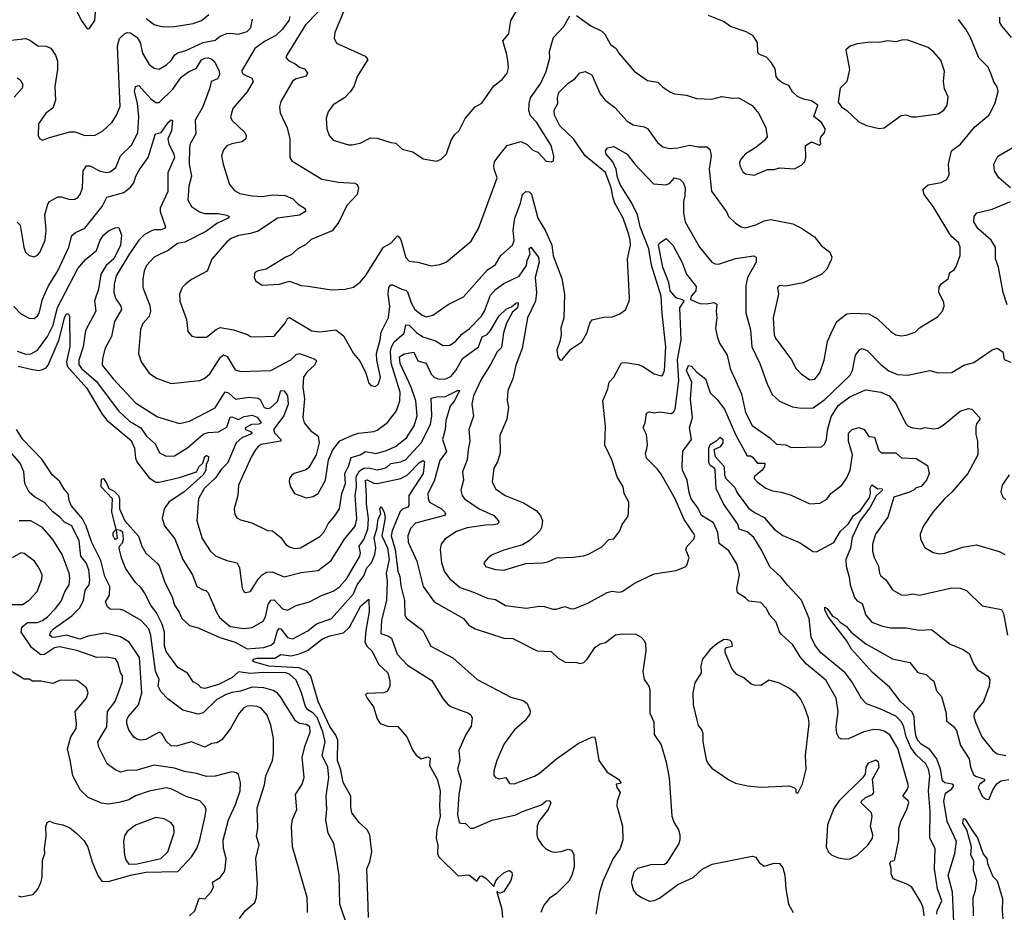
# Model space of a CAD drawing. Extents: x 1246230 to 1426786, y 660032 to 763141.
# Tile 492 of 566: x 1332519 to 1338346, y 730677 to 735961. Entities that reach past the tile are written whole.
import ezdxf

# ---------------------------------------------------------------- set-up
doc = ezdxf.new("R2010")
doc.units = 0

msp = doc.modelspace()

# ---------------------------------------------------------------- linework, layer by layer
at = {"layer": '0CON10XD'}
for points in [[(1334351, 736075), (1334209.6, 735930.4), (1334096, 735745), (1334096.2, 735735), (1334109.7, 735719.7), (1334150.2, 735700.2), (1334175, 735680), (1334205, 735670), (1334223.3, 735645), (1334213.6, 735626.4), (1334155, 735611.4), (1334135, 735598.6), (1334064.5, 735475.5), (1334057.1, 735445), (1334059.7, 735409.7), (1334101.5, 735321.5), (1334118.5, 735255), (1334118, 735145), (1334130, 735125), (1334307.3, 735017.3), (1334405, 734998), (1334502.6, 734992.6), (1334516.2, 734985), (1334524.3, 734965), (1334515.7, 734925), (1334455, 734860), (1334408.3, 734761.7), (1334368.6, 734711.4), (1334245, 734660), (1334211.3, 734628.7), (1334165.7, 734604.3), (1334125, 734568), (1334094.3, 734555.7), (1333977, 734483), (1333930, 734475), (1333910, 734465), (1333907, 734437), (1333913.9, 734413.9), (1333955, 734388.8), (1334055.9, 734394.1), (1334115, 734412), (1334185, 734388), (1334226.1, 734383.9), (1334365, 734362), (1334446.1, 734366.1), (1334495, 734378), (1334535, 734406), (1334565, 734443.8), (1334671.5, 734615), (1334715, 734638.6), (1334755, 734682), (1334765, 734676.2), (1334775, 734656.7), (1334805, 734553.3), (1334825, 734530.8), (1334875, 734525.6), (1334955, 734502.9), (1335005, 734510.6), (1335044, 734525), (1335190.7, 734649.3), (1335234.5, 734725), (1335345.8, 735025), (1335326.7, 735075), (1335325.5, 735095), (1335329.8, 735120.2), (1335346.5, 735145), (1335405, 735215.5), (1335485, 735239.1), (1335522.7, 735222.7), (1335555, 735188.1), (1335585, 735176.2), (1335635, 735124), (1335665, 735120), (1335677.5, 735125), (1335680, 735155), (1335664.2, 735215), (1335576.7, 735355), (1335541.9, 735391.9), (1335533.1, 735423.1), (1335533.7, 735465), (1335542.4, 735497.6), (1335602.7, 735585), (1335634.3, 735654.3), (1335656.2, 735735), (1335654.6, 735775), (1335678.6, 735855), (1335740.3, 735919.7), (1335775, 735984)], [(1332854.5, 736014.5), (1332883, 735957), (1332915, 735912.5), (1332925, 735907.5), (1332935, 735912.5), (1332964.3, 735955), (1332967.7, 736005)], [(1333267.9, 735967.9), (1333315, 735933.1), (1333335, 735925.6), (1333375, 735918.9), (1333435, 735920.5), (1333545, 735938.8), (1333595, 735955.5), (1333639.3, 735990.7)], [(1334445, 736030.8), (1334384.2, 735884.2), (1334380.7, 735850.7), (1334395, 735820.8), (1334563.3, 735745), (1334580, 735725), (1334515.5, 735624.5), (1334496.7, 735565), (1334477.5, 735535), (1334441.3, 735498.7), (1334375, 735455.8), (1334344.4, 735415), (1334333.1, 735375), (1334337.5, 735315), (1334350, 735275), (1334375, 735246.7), (1334465, 735220), (1334485, 735219.2), (1334535, 735230), (1334595, 735260.6), (1334635, 735260), (1334715, 735233.1), (1334745, 735229.2), (1334783.3, 735195), (1334845, 735178), (1334906.1, 735136.1), (1334985, 735123.3), (1335012.5, 735135), (1335045, 735167.5), (1335073.2, 735246.8), (1335095, 735281.2), (1335120, 735305), (1335155, 735376.2), (1335214.5, 735445.5), (1335255, 735466.2), (1335325, 735570), (1335375, 735607.5), (1335404.3, 735645), (1335412.2, 735675), (1335410.7, 735700.7), (1335402.2, 735755), (1335377.5, 735835), (1335413.9, 735876.1), (1335426, 735955), (1335472.5, 736035)], [(1335815, 735985.7), (1335900, 735925), (1335963.6, 735893.6), (1335982, 735875), (1336015, 735814.2), (1336049.5, 735789.5), (1336065, 735762), (1336156, 735655), (1336235, 735601.4), (1336295, 735590), (1336322.6, 735562.6), (1336370.9, 735530.9), (1336395, 735522.5), (1336465, 735514.2), (1336525, 735494), (1336615, 735491.1), (1336675, 735505.7), (1336735, 735495.8), (1336775, 735498.8), (1336855, 735453.3), (1336893.3, 735405), (1336935, 735320), (1336943, 735267), (1336927.5, 735245), (1336876.1, 735203.9), (1336814.2, 735165.8), (1336786.2, 735135), (1336778.8, 735115), (1336781.2, 735095), (1336799.7, 735059.7), (1336815, 735048), (1336865, 735040), (1336945, 735073.3), (1336985, 735073.3), (1337015, 735083.3), (1337105, 735077.5), (1337148.3, 735101.7), (1337165, 735120), (1337172.5, 735145), (1337170, 735215), (1337205, 735237.5), (1337251.7, 735218.3), (1337260, 735225), (1337256.7, 735245), (1337260, 735265), (1337283.8, 735295), (1337286.1, 735313.9), (1337265, 735352.5), (1337218.3, 735388.3), (1337242.5, 735455), (1337205, 735481.2), (1337165, 735487.5), (1337124.3, 735504.3), (1337092.7, 735532.7), (1337070.6, 735570.6), (1337035, 735585.6), (1337010.6, 735605), (1336996.9, 735625), (1336989.7, 735669.7), (1336969.2, 735705), (1336938, 735738), (1336897.5, 735755), (1336887.8, 735765), (1336885.7, 735825.7), (1336860, 735865), (1336818.7, 735888.7), (1336725, 735919.5), (1336685, 735950.5), (1336595.8, 735985.8)], [(1332435, 735835.5), (1332555, 735848.5), (1332578.9, 735838.9), (1332625.7, 735805.7), (1332675, 735804.4), (1332702.4, 735792.4), (1332731.4, 735751.4), (1332742.7, 735715), (1332742.2, 735665), (1332726.7, 735565), (1332731.9, 735485), (1332715, 735436.2), (1332673, 735407), (1332630.8, 735345), (1332627.5, 735275), (1332637, 735257), (1332655, 735246.7), (1332695.9, 735264.1), (1332815, 735296.9), (1332847.6, 735297.6), (1332905, 735275.6), (1332965, 735278.1), (1333009.8, 735300.2), (1333066, 735354), (1333092.2, 735395), (1333113.6, 735446.4), (1333098.4, 735805), (1333110.2, 735849.8), (1333140.8, 735879.2), (1333155, 735885.4), (1333175, 735882), (1333214.5, 735854.5), (1333231.3, 735825), (1333245, 735762.9), (1333285, 735695.7), (1333315, 735672.9), (1333345, 735668.6), (1333387.4, 735692.6), (1333415, 735718.6), (1333438.2, 735751.8), (1333455.9, 735764.1), (1333501.9, 735778.1), (1333605, 735826.5), (1333675, 735838.9), (1333706.2, 735863.8), (1333745, 735878), (1333765, 735881), (1333815, 735874.4), (1333865, 735890.8), (1333886.4, 735915), (1333897.1, 735962.9)], [(1334118.8, 735978.8), (1334112.1, 735955), (1334074.2, 735905), (1334035, 735866.9), (1333967.6, 735832.4), (1333910.8, 735789.2), (1333832.5, 735655), (1333840, 735640), (1333892, 735615), (1333900.6, 735595), (1333865.7, 735534.3), (1333780, 735435), (1333766, 735385), (1333773.8, 735365), (1333852.2, 735292.2), (1333860, 735275), (1333857.1, 735255), (1333835, 735236.7), (1333774.6, 735225.4), (1333745, 735213.1), (1333725, 735191.2), (1333714.4, 735155), (1333723.1, 735105), (1333760.6, 734985), (1333789.5, 734949.5), (1333822.5, 734932.5), (1333895, 734917.3), (1333955, 734914.6), (1334014.7, 734924.7), (1334089.5, 734919.5), (1334135, 734900), (1334168.1, 734868.1), (1334203.8, 734845), (1334211.2, 734835), (1334210, 734825), (1334175, 734803.1), (1334045, 734785.9), (1333930.4, 734709.6), (1333885, 734694.7), (1333815, 734683.2), (1333770, 734665), (1333745.3, 734644.7), (1333656.2, 734543.8), (1333628.7, 734471.3), (1333535, 734421.9), (1333502.1, 734397.9), (1333481.4, 734375), (1333465.7, 734335), (1333467.5, 734295), (1333505.6, 734185.6), (1333513.8, 734115), (1333538, 734088), (1333565, 734080.8), (1333625, 734081.4), (1333682.4, 734127.6), (1333705, 734137.8), (1333785, 734125.6), (1333866.7, 734096.7), (1333885, 734086), (1333912.4, 734082.4), (1334025, 734086.7), (1334089.5, 734165), (1334105, 734192.5), (1334115, 734197.5), (1334248, 734118), (1334295, 734113.1), (1334390, 734125), (1334435, 734088.8), (1334494.2, 733984.2), (1334535, 733937.5), (1334567.3, 733867.3), (1334585, 733810), (1334597.5, 733795), (1334625, 733790), (1334643.3, 733805), (1334654.3, 733845), (1334633.3, 733945), (1334631.5, 733985), (1334653.1, 734065), (1334658.6, 734111.4), (1334701.6, 734198.4), (1334708.8, 734265), (1334699.2, 734335), (1334704.7, 734375.3), (1334715, 734391.1), (1334725, 734390.9), (1334785, 734364.3), (1334805, 734359.7), (1334815, 734350.6), (1334835, 734284.3), (1334857.3, 734245), (1334901.3, 734211.3), (1334925, 734201.8), (1334965, 734211.1), (1335055, 734274.3), (1335145, 734320.5), (1335285, 734477.5), (1335335, 734511.1), (1335366.5, 734565), (1335435.7, 734625), (1335445.5, 734654.5), (1335440, 734715), (1335450.3, 734785), (1335482.5, 734875), (1335493.9, 734926.1), (1335515, 734944), (1335535, 734940.8), (1335547.5, 734927.5), (1335584.8, 734784.8), (1335630.6, 734710.6), (1335668.7, 734625), (1335676.8, 734563.2), (1335727.8, 734427.8), (1335743.8, 734335), (1335738.9, 734195), (1335722.5, 734135), (1335724, 734095), (1335716.1, 734056.1), (1335698, 734005), (1335703.3, 733965), (1335715, 733947.5), (1335727.5, 733945), (1335780.5, 734009.5), (1335845, 734053.8), (1335875.8, 734105), (1335894.3, 734165), (1335906.6, 734183.4), (1335975, 734199.4), (1336028, 734202), (1336071.3, 734218.7), (1336105, 734242.5), (1336125.8, 734295), (1336127.1, 734312.9), (1336115.4, 734544.6), (1336133.2, 734625), (1336131.8, 734655), (1336125, 734689.2), (1336089.7, 734785), (1336040.8, 734875), (1336030.8, 734905), (1336019.7, 734965), (1335986.3, 735056.3), (1335865, 735153.9), (1335795.8, 735255.8), (1335715, 735332.9), (1335684.3, 735395.7), (1335682.5, 735425), (1335704.6, 735465), (1335701, 735499), (1335710.3, 735529.8), (1335765, 735584.3), (1335805, 735610), (1335835, 735646.2), (1335865, 735654), (1335905, 735634), (1335955, 735522.5), (1335985, 735483.6), (1336041.1, 735441.1), (1336115, 735360), (1336149.1, 735339.1), (1336215, 735326.5), (1336235, 735315.6), (1336293.7, 735233.7), (1336325, 735208.1), (1336365, 735198.5), (1336415, 735202.1), (1336485, 735217.1), (1336535, 735207.5), (1336585, 735207.1), (1336604.5, 735194.5), (1336611.3, 735155), (1336600.5, 735075), (1336613.3, 734945), (1336702.3, 734822.3), (1336714, 734795), (1336755, 734755.7), (1336788.8, 734735), (1336815, 734728.9), (1336875, 734745.6), (1336925, 734769.4), (1336965, 734777.8), (1337095, 734752.9), (1337147, 734727), (1337223.8, 734675), (1337263, 734623), (1337314.1, 734584.1), (1337325.9, 734555.9), (1337321.7, 734538.3), (1337295.7, 734484.3), (1337266.4, 734453.6), (1337155, 734402), (1337054.2, 734384.2), (1337015, 734388), (1337004.2, 734375), (1337009.2, 734335), (1336978.1, 734195), (1336983.5, 734095), (1336992.2, 734075), (1337086.2, 733946.2), (1337114, 733894), (1337143.8, 733863.8), (1337195, 733828.5), (1337225, 733833.6), (1337255, 733870.8), (1337280.8, 733945), (1337300.6, 734055), (1337321.9, 734105), (1337355.8, 734175), (1337415, 734218.8), (1337445, 734224.2), (1337545, 734220), (1337595, 734189.2), (1337675, 734114), (1337705, 734096), (1337735, 734089.2), (1337765, 734092.5), (1337818.5, 734111.5), (1337845, 734137.5), (1337951.7, 734201.7), (1337980, 734235), (1337990.8, 734265), (1337988.8, 734288.8), (1337958, 734345), (1337961.7, 734378.3), (1337973, 734397), (1338014.1, 734425.9), (1338023.3, 734465), (1338049.5, 734480.5), (1338061.2, 734498.8), (1338084.3, 734565), (1338085.8, 734615), (1338075, 734641.2), (1338036, 734675), (1338022.5, 734695), (1337925, 734855.7), (1337872.9, 734925), (1337864.2, 734955), (1337895, 734983.8), (1337973.4, 734996.6), (1338006, 735015), (1338019.2, 735045), (1338016, 735105), (1338034.2, 735185), (1338086.9, 735223.1), (1338170, 735325), (1338254.4, 735395.6), (1338265, 735411.2), (1338292.1, 735467.9), (1338310, 735535), (1338305, 735562.5), (1338285, 735592.5), (1338267.7, 735637.7), (1338250.3, 735680.3), (1338195, 735734), (1338147.1, 735855), (1338119.4, 735905), (1338075, 735962)], [(1338389.1, 735855), (1338331.9, 735925), (1338320.8, 735945), (1338320, 735975)], [(1337605, 735315.8), (1337635, 735320), (1337735, 735394), (1337765, 735398), (1337795, 735386), (1337825, 735386), (1337955, 735403.8), (1337988.8, 735425), (1338008.8, 735455), (1338013.6, 735503.6), (1337992.3, 735552.3), (1337986.2, 735595), (1337992, 735655), (1337970.9, 735720.9), (1337929.1, 735769.1), (1337895, 735795.7), (1337775, 735838.6), (1337745, 735841.4), (1337705, 735829.2), (1337655, 735835.7), (1337605, 735825.8), (1337555, 735828.6), (1337475, 735818.6), (1337435, 735803.3), (1337408.3, 735781.7), (1337430, 735665), (1337414, 735595), (1337374.2, 735555.8), (1337363, 735473), (1337382.5, 735445), (1337415, 735423.3), (1337485, 735356.7), (1337530, 735335), (1337605, 735315.8)], [(1332505, 734762.5), (1332522.5, 734745), (1332542.9, 734615), (1332554, 734585), (1332575, 734563.8), (1332605, 734557.5), (1332625, 734567.5), (1332637.8, 734582.2), (1332669.1, 734655), (1332676.2, 734715), (1332667.5, 734805), (1332685, 734868.8), (1332696, 734885), (1332745, 734912.2), (1332765, 734912.9), (1332815, 734895.7), (1332845, 734898.6), (1332865, 734910.8), (1332876.9, 734925), (1332890, 734965), (1332895, 735066.7), (1332915, 735095.6), (1332935, 735096.4), (1332995, 735064.7), (1333034.5, 735055.5), (1333055, 735060), (1333088.1, 735085), (1333115, 735154), (1333181.2, 735218.8), (1333218.1, 735291.9), (1333223.8, 735385), (1333216, 735466), (1333198.4, 735535), (1333205, 735565.8), (1333225, 735571.4), (1333295, 735492.8), (1333325, 735470.4), (1333345, 735470), (1333425, 735549.7), (1333475, 735620), (1333518.8, 735651.2), (1333565.4, 735674.6), (1333595, 735722.7), (1333615, 735733.1), (1333635, 735734.2), (1333656.5, 735726.5), (1333672.5, 735712.5), (1333699.5, 735655), (1333701.7, 735635), (1333689.6, 735610.4), (1333651.5, 735595), (1333645, 735556.7), (1333602.5, 735445), (1333558.5, 735365), (1333561.9, 735285), (1333527.5, 735225), (1333523.2, 735205), (1333522.5, 735105), (1333536.2, 735035), (1333520.8, 734975), (1333513.5, 734895), (1333535.3, 734855.3), (1333582.6, 734822.6), (1333615, 734813.4), (1333693.4, 734813.4), (1333745, 734803.8), (1333758.8, 734795), (1333753.3, 734785), (1333685, 734754.6), (1333625, 734709.3), (1333496.3, 734643.7), (1333452.5, 734635), (1333397.5, 734595), (1333354, 734575), (1333315.3, 734554.7), (1333269.6, 734505), (1333255, 734473.8), (1333246.9, 734425), (1333248.2, 734375), (1333289.6, 734269.6), (1333294, 734235), (1333286.2, 734203.8), (1333248, 734162), (1333233.6, 734126.4), (1333222.2, 733985), (1333237.1, 733935), (1333285, 733867.5), (1333328.3, 733838.3), (1333415, 733806.9), (1333585, 733825.6), (1333615, 733837.8), (1333645, 733863.5), (1333706.7, 733963.3), (1333725, 733976.1), (1333746.1, 733966.1), (1333795, 733887.3), (1333825, 733877.3), (1334005, 733884.5), (1334087, 733927), (1334123.8, 733946.2), (1334155, 733979.2), (1334175, 733984.7), (1334262.1, 733952.1), (1334272.9, 733945), (1334274.5, 733935), (1334263.8, 733915), (1334218.2, 733875), (1334199.5, 733845), (1334195.6, 733785), (1334203.8, 733716.2), (1334194.4, 733605), (1334202.5, 733575), (1334239.7, 733529.7), (1334285.8, 733495.8), (1334291.4, 733455), (1334273.8, 733385), (1334230.4, 733309.6), (1334213.7, 733296.3), (1334143.3, 733275), (1334128.8, 733265), (1334116.2, 733245), (1334113.8, 733225), (1334121.2, 733195), (1334145.8, 733155.8), (1334215, 733130), (1334255, 733138), (1334285, 733155.8), (1334329.1, 733235), (1334345.7, 733355), (1334371.4, 733415), (1334413.1, 733466.9), (1334488.9, 733501.1), (1334525, 733512.3), (1334615, 733522), (1334635, 733531.1), (1334695, 733575.5), (1334750, 733645), (1334768.2, 733705), (1334770, 733755), (1334718.2, 733928.2), (1334713.7, 733996.3), (1334720.2, 734025), (1334735, 734053.1), (1334794.8, 734105.2), (1334805, 734154.4), (1334825, 734152.6), (1334868, 734108), (1334905, 734082.9), (1334980.5, 734060.5), (1335025, 734031.5), (1335065, 734034.5), (1335098.5, 734055), (1335135, 734100), (1335178.8, 734131.2), (1335252.9, 734205), (1335270.5, 734235), (1335305, 734330), (1335335, 734363.8), (1335385, 734400), (1335475, 734441.9), (1335518.7, 734505), (1335523, 734535), (1335539.9, 734575), (1335535, 734605.7), (1335544.3, 734615), (1335589.2, 734555), (1335593.9, 734525), (1335569.4, 734435), (1335578.2, 734345), (1335571.4, 734295), (1335523.6, 734195), (1335491.9, 734015), (1335454.6, 733915.4), (1335436.9, 733835), (1335408.6, 733765), (1335404.4, 733705.6), (1335411.5, 733665), (1335402.1, 733595), (1335360.6, 733499.4), (1335363, 733397), (1335346.2, 733343.8), (1335325, 733306.2)], [(1332505, 735615.6), (1332522, 735605), (1332537.3, 735577.3), (1332532.9, 735555), (1332487.1, 735502.9)], [(1332485, 734262.9), (1332525, 734219.4), (1332575, 734194.2), (1332605, 734192.5), (1332625, 734207.5), (1332635, 734223.8), (1332653.2, 734306.8), (1332688.8, 734385), (1332745, 734473.1), (1332809.2, 734615), (1332827.4, 734682.6), (1332849.7, 734700.3), (1332905, 734727.5), (1333007.7, 734855), (1333035, 734909.2), (1333135, 734937.4), (1333175, 734968.7), (1333193.8, 734995), (1333206.7, 735035), (1333230, 735075), (1333279.7, 735145), (1333320.7, 735279.3), (1333325, 735285.8), (1333356.7, 735293.3), (1333399.4, 735355), (1333415, 735367.1), (1333423.8, 735363.8), (1333417.4, 735302.6), (1333396.2, 735255), (1333402.1, 735225), (1333432.2, 735165), (1333434.7, 735145), (1333396.7, 735055), (1333395.9, 734944.1), (1333349.7, 734845), (1333351.3, 734825), (1333382.5, 734735), (1333376.2, 734725), (1333355, 734716.5), (1333315, 734716.2), (1333295, 734709.6), (1333255, 734686.8), (1333225, 734655.4), (1333165, 734569.1), (1333090.3, 734445), (1333079.1, 734395), (1333076.2, 734346.2), (1333087.3, 734307.3), (1333118.2, 734265), (1333121.8, 734245), (1333079.6, 734175), (1333062.9, 734085), (1333024.2, 734015.8), (1333009.1, 733955), (1333007.8, 733915), (1333071.8, 733835), (1333205, 733692.7), (1333335, 733610), (1333465, 733570.6), (1333525, 733583.8), (1333675, 733663.8), (1333735, 733758.6), (1333755, 733751.2), (1333795.3, 733715.3), (1333875, 733726), (1333931.2, 733721.2), (1333942, 733712), (1333965, 733665.5), (1333985, 733658.4), (1334002.7, 733662.7), (1334045, 733700), (1334065, 733765.9), (1334085, 733764.3), (1334104.9, 733735), (1334107.2, 733685), (1334081.6, 733615), (1334022, 733535), (1334027.7, 733515), (1334065.3, 733475), (1334063.6, 733466.4), (1333948.6, 733445), (1333930.5, 733435), (1333914.6, 733415), (1333888.9, 733371.1), (1333813.3, 733205), (1333809.4, 733145), (1333787.8, 733065), (1333791.5, 733031.5), (1333805, 733012), (1333825, 733000), (1333892.1, 732982.1), (1333985, 732937.1), (1334015, 732934.3), (1334064.2, 732895), (1334093.8, 732853.8), (1334115, 732839.4), (1334145, 732830), (1334181.2, 732835), (1334295, 732902.1), (1334321.6, 732928.4), (1334344.3, 732975.7), (1334385, 733023.3), (1334411.1, 733065), (1334426.3, 733155), (1334447.2, 733215), (1334443.7, 733275), (1334467.7, 733322.3), (1334481.5, 733368.5), (1334534.4, 733385), (1334565, 733404.7), (1334626.7, 733393.3), (1334685, 733408.7), (1334742.9, 733435), (1334807.9, 733485), (1334853.2, 733556.8), (1334870.5, 733615), (1334864, 733705), (1334835.7, 733785), (1334770.6, 733925), (1334767.2, 733965), (1334795, 733983.4), (1334851.7, 733991.7), (1334875, 733940.5), (1334925, 733927.5), (1334955, 733862.5), (1334972.5, 733845), (1334994.5, 733835.5), (1335035, 733832.2), (1335070.8, 733849.2), (1335100.8, 733885), (1335139.6, 733955), (1335235, 734023.8), (1335255.8, 734084.2), (1335285, 734098.1), (1335305, 734121), (1335355.1, 734204.9), (1335400.1, 734249.9), (1335429.2, 734260.8), (1335455, 734282.7), (1335465, 734286.2), (1335469.9, 734279.9), (1335465, 734255.4), (1335435, 734229.7), (1335400.9, 734165), (1335383, 734107), (1335369.7, 734020.3), (1335344.8, 733995), (1335303.3, 733915), (1335251.4, 733835), (1335205.3, 733735), (1335195.4, 733685.4), (1335205.5, 733614.5), (1335177.3, 733535), (1335183.1, 733465), (1335173.7, 733416.3), (1335167.3, 733355), (1335140, 733285), (1335145.4, 733235), (1335130, 733175), (1335137.8, 733145), (1335151.9, 733125), (1335238.5, 733065), (1335325, 733026.2), (1335353.1, 732995), (1335354.4, 732985), (1335344, 732975), (1335325, 732969.7), (1335275, 732968.6), (1335167.6, 732952.4), (1335105, 732931.2), (1335034.6, 732885.4), (1335014.3, 732855), (1335006.7, 732825), (1335014.5, 732745), (1335033, 732693), (1335065, 732651.1), (1335125, 732600), (1335210.8, 732570.8), (1335285, 732536.7), (1335335, 732527.5), (1335395, 732493.5), (1335517, 732477), (1335595, 732489.4), (1335625, 732486.7), (1335675, 732470.5), (1335695, 732470.6), (1335745, 732487.1), (1335782.4, 732472.4), (1335805, 732474.4), (1335885, 732507.8), (1335995, 732569.4), (1336025, 732577.5), (1336065, 732571.8), (1336085, 732575.5), (1336162.1, 732627.9), (1336275, 732680.6), (1336405, 732699.4), (1336458.3, 732721.7), (1336468.3, 732731.7), (1336480.8, 732775), (1336461.9, 732825), (1336470, 732845), (1336508.2, 732885), (1336513.8, 732905), (1336510.4, 732915), (1336451.9, 733001.9), (1336399.2, 733125), (1336315, 733270.5), (1336292.1, 733302.1), (1336229.4, 733365), (1336222.4, 733392.4), (1336230.5, 733419.5)], [(1338383.8, 734965), (1338314.3, 735024.3), (1338288, 735065), (1338284.6, 735105), (1338307.9, 735152.1), (1338435, 735225.7)], [(1335325, 733306.2), (1335316.2, 733225), (1335335, 733184.4), (1335393.1, 733143.1), (1335500.9, 733100.9), (1335575.8, 733055), (1335601.1, 733025), (1335613.1, 732995), (1335606.7, 732955), (1335596.9, 732935), (1335540.3, 732879.7), (1335495, 732852.5), (1335385, 732820.8), (1335315, 732792.5), (1335291.2, 732775), (1335266.7, 732745), (1335275, 732724), (1335335.6, 732705.6), (1335385, 732701.1), (1335515, 732742.5), (1335615, 732745.6), (1335645, 732751.8), (1335695.8, 732775.8), (1335795, 732778.6), (1335855, 732787.8), (1335885, 732796.9), (1335965, 732839.2), (1336005, 732883.8), (1336035, 732888), (1336042, 732895), (1336070, 732935), (1336085, 732973.3), (1336115.7, 733015), (1336122, 733035), (1336123.9, 733103.9), (1336096, 733155), (1336090, 733195), (1336055.5, 733255.5), (1336024.4, 733355), (1335982.1, 733442.1), (1335987, 733553), (1335970.8, 733705), (1335999.2, 733775), (1336008, 733815), (1336035.8, 733845), (1336080.5, 733929.5), (1336105, 733932.2), (1336178.9, 733918.9), (1336205, 733909.4), (1336275, 733864.4), (1336315, 733852.5), (1336325, 733858.8), (1336336.2, 733885), (1336343.4, 734023.4), (1336321.9, 734221.9), (1336314.7, 734325), (1336258.2, 734508.2), (1336242.8, 734605), (1336191.7, 734735), (1336176, 734805), (1336141.7, 734875), (1336072.1, 734985), (1336056.7, 735026.7), (1336049.2, 735075), (1336028.8, 735118.8), (1335990.4, 735165), (1335986.1, 735185), (1335998.2, 735201.8), (1336035, 735210.8), (1336115, 735165.5), (1336159.5, 735105), (1336270, 734990), (1336345, 734983.1), (1336366.8, 734993.2), (1336395, 735024.2), (1336425, 735015.7), (1336445, 734996), (1336457, 734967), (1336455, 734918.8), (1336448.4, 734885), (1336448.5, 734815), (1336457.8, 734765), (1336541.4, 734615), (1336615, 734525.8), (1336635, 734515.7), (1336655, 734514.4), (1336755, 734547.5), (1336863.2, 734563.2), (1336878.6, 734555), (1336878.2, 734525), (1336827.3, 734435), (1336817.1, 734385), (1336817.1, 734225), (1336844, 734124), (1336852.9, 734025), (1336900, 733925), (1336942.5, 733805), (1336971.9, 733741.9), (1337015, 733701.9), (1337091.9, 733668.1), (1337145, 733660.4), (1337215, 733664), (1337285, 733712.4), (1337435, 733856.9), (1337448, 733885), (1337465.6, 733975), (1337492, 734008), (1337505, 734014.4), (1337535, 734003.1), (1337618.3, 733918.3), (1337662.3, 733882.3), (1337715, 733860.8), (1337775, 733855.6), (1337905, 733884.2), (1337955, 733870.8), (1338035, 733872.5), (1338107.5, 733915), (1338165, 733931.4), (1338275, 734006.9), (1338305, 734017.1), (1338337.5, 733995), (1338345, 733950), (1338385, 733932.5)], [(1338362.9, 734272.9), (1338340, 734345), (1338311.1, 734495), (1338293.3, 734545), (1338294.5, 734615), (1338267.7, 734655), (1338189.2, 734725), (1338166.9, 734765), (1338167.5, 734795), (1338183.4, 734816.6), (1338275, 734838.2), (1338383.3, 734885)], [(1332505, 733999.3), (1332555, 733981.5), (1332585, 733983.1), (1332625, 734004.6), (1332684.3, 734085), (1332717.2, 734152.8), (1332742.1, 734257.9), (1332862.4, 734487.6), (1332909.3, 734540.7), (1332974.5, 734595), (1332995, 734655.8), (1333015, 734686), (1333045, 734710), (1333085, 734728), (1333105, 734730), (1333121.2, 734685), (1333116.3, 734626.3), (1333075.9, 734545), (1333031.5, 734505), (1332999.3, 734455), (1332984.5, 734365), (1332962.7, 734297.3), (1332968.9, 734235), (1332908.8, 734121.2), (1332893.8, 734025), (1332869.4, 733945), (1332869.9, 733919.9), (1332885, 733895.7), (1332971.3, 733821.3), (1333104.5, 733644.5), (1333169.6, 733585), (1333235.9, 733545), (1333270.3, 733495), (1333320.8, 733450.7), (1333346, 733396), (1333385, 733376.4), (1333435, 733378.2), (1333515, 733428), (1333605, 733506.9), (1333635, 733517.3), (1333695, 733521.8), (1333745, 733548.2), (1333765, 733607.4), (1333775, 733609.5), (1333815, 733593.5), (1333847.9, 733612.1), (1333895, 733620.2), (1333925, 733607.3), (1333948.5, 733575), (1333933.6, 733566.4), (1333890, 733565), (1333853.3, 733545), (1333855, 733534.3), (1333885, 733523.1), (1333895, 733511.4), (1333834.1, 733485), (1333800.4, 733455), (1333749.7, 733335), (1333712.4, 733297.6), (1333679.5, 733250.5), (1333611.8, 733185), (1333576.7, 733125), (1333567.3, 732995), (1333599.5, 732890.5), (1333647, 732817), (1333677, 732787), (1333745, 732759.1), (1333807.1, 732745), (1333819.7, 732715), (1333836, 732595), (1333845, 732576.7), (1333855, 732570.8), (1333886, 732575), (1333930.9, 732649.1), (1333954.7, 732675.2), (1333979.1, 732690.9), (1334012.3, 732692.3), (1334085, 732663.5), (1334185, 732688), (1334285, 732699.5), (1334361.5, 732758.5), (1334442.3, 732885), (1334505, 732963.3), (1334513.5, 733006.5), (1334503.7, 733145), (1334511.7, 733195), (1334510.9, 733255), (1334529.2, 733290.8), (1334555.2, 733305.2), (1334585, 733308.4), (1334635, 733296.9), (1334665, 733301), (1334689.8, 733310.2), (1334715, 733332.9), (1334775, 733342.5), (1334805, 733357.7), (1334894.6, 733455.4), (1334950.8, 733565), (1334958.4, 733615), (1334955, 733720), (1334995, 733730.8), (1335035, 733728.6), (1335110, 733765), (1335122.5, 733765), (1335095, 733707.5), (1335067.3, 733672.7), (1335042, 733588), (1335036.6, 733535), (1335020.9, 733475), (1335046, 733405), (1335005, 733352.2), (1334971.6, 733228.4), (1334935.4, 733155), (1334936.1, 733125), (1334944.8, 733104.8), (1335014.8, 733064.8), (1335035.6, 733045), (1335039.2, 733035), (1335032.9, 733025), (1334860.6, 732979.4), (1334831, 732949), (1334815.3, 732904.7), (1334818.2, 732868.2), (1334869.6, 732755), (1334907.1, 732605), (1334972.9, 732515), (1335145, 732415.6), (1335176.3, 732376.3), (1335215.5, 732355.5), (1335385, 732300.5), (1335437.4, 732297.4), (1335582.5, 732225), (1335665, 732221.4), (1335705, 732182), (1335746.8, 732156.8), (1335815.5, 732154.5), (1335835, 732150.4), (1335857.1, 732155), (1335878.5, 732175), (1335924.5, 732245.5), (1335955, 732265.8), (1335985.5, 732274.5), (1336045, 732319.4), (1336085.5, 732325.5), (1336165, 732322.5), (1336196.2, 732305), (1336215.7, 732285), (1336222.9, 732265), (1336224.3, 732225), (1336207.9, 732102.1), (1336215.7, 732055), (1336242.9, 732015), (1336249.4, 731995), (1336249.2, 731855), (1336271.4, 731805), (1336275, 731730), (1336315, 731667.5), (1336345.6, 731565), (1336362.4, 731472.4), (1336378.9, 731245), (1336390.5, 731210.5), (1336418, 731165), (1336426.2, 731135), (1336426.7, 731105), (1336420, 731085), (1336365.6, 730994.4), (1336346, 730965), (1336335, 730959.2), (1336255, 730958.6), (1336175, 730936.2), (1336154.6, 730915), (1336138.9, 730855), (1336152.5, 730805), (1336167, 730787), (1336200, 730765), (1336246.4, 730743.6), (1336275, 730746.2), (1336305, 730761.2), (1336415, 730841.2), (1336505, 730882.5), (1336558.4, 730931.6), (1336617.4, 730962.6), (1336855, 731008.8), (1336875, 731002.5), (1336895, 730972.5), (1336925, 730950), (1336985, 730968), (1337016.7, 730965), (1337035, 730940), (1337047.4, 730897.4), (1337052.5, 730815), (1337069.4, 730725), (1337097.1, 730675)], [(1336230.5, 733419.5), (1336235.5, 733445), (1336228.1, 733505), (1336209.5, 733545), (1336221.4, 733575), (1336229.1, 733630.9), (1336245, 733639.4), (1336275, 733634.2), (1336305, 733640), (1336375, 733629.6), (1336390.9, 733639.1), (1336398.9, 733655), (1336420.4, 733825), (1336412.8, 733947.2), (1336434.8, 734065.2), (1336426.2, 734255), (1336450.9, 734295), (1336442.7, 734302.7), (1336403.9, 734313.9), (1336368.6, 734355), (1336360.1, 734405), (1336326.1, 734495), (1336300, 734625), (1336305, 734637.5), (1336345, 734666.2), (1336385, 734626.7), (1336437.2, 734527.2), (1336465.2, 734455), (1336521.9, 734381.9), (1336520.6, 734355), (1336493.9, 734325), (1336488.8, 734305), (1336545, 734280), (1336585, 734279.1), (1336627.3, 734287.3), (1336645, 734276.2), (1336640.9, 734235), (1336645.6, 734195), (1336636.7, 734135), (1336647.1, 734085), (1336660, 734045), (1336705.5, 733975), (1336723.9, 733895), (1336790.3, 733745), (1336815.3, 733635), (1336855, 733558.9), (1336958, 733485), (1336998.1, 733448.1), (1337054, 733444), (1337085, 733429.1), (1337265, 733432.9), (1337281.7, 733448.3), (1337294.4, 733475), (1337299, 733531), (1337321.1, 733608.9), (1337363.6, 733676.4), (1337431.1, 733728.9), (1337525, 733768.7), (1337616.3, 733756.4), (1337665, 733733.6), (1337705, 733688.1), (1337761.7, 733571.7), (1337778, 733555), (1337804.7, 733544.7), (1337852.1, 733537.9), (1337875, 733545.7), (1337928.9, 733538.9), (1337955, 733543.1), (1337985, 733560), (1338085, 733642.7), (1338135, 733660), (1338154.3, 733654.3), (1338200, 733605), (1338201.2, 733595), (1338181.4, 733568.6), (1338177.3, 733552.7), (1338178.1, 733505), (1338188.5, 733465), (1338189.5, 733385), (1338130, 733275), (1338036, 733164), (1337991.4, 733125), (1337922.5, 733045), (1337868.1, 732965), (1337849.2, 732915), (1337850, 732885), (1337875.9, 732835.9), (1337925, 732806), (1337965, 732798.6), (1337995, 732801.9), (1338100.9, 732839.1), (1338182.3, 732852.3), (1338315, 732812.5), (1338350, 732795)], [(1332509.5, 733909.5), (1332595, 733889.7), (1332635, 733884.3), (1332655, 733889), (1332675, 733899.3), (1332687.6, 733915), (1332752.5, 734067.5), (1332785, 734195.7), (1332795, 734218.2), (1332805, 734220.6), (1332812.9, 734205), (1332815.2, 734025.2), (1332797, 733935), (1332799.6, 733909.6), (1332915, 733780.7), (1333008.1, 733625), (1333035, 733590.3), (1333179, 733469), (1333197.8, 733425), (1333204.7, 733365.3), (1333213.3, 733343.3), (1333285, 733249.5), (1333325, 733223.9), (1333345, 733223.4), (1333465, 733250), (1333565, 733284.3), (1333580.5, 733315), (1333603.3, 733335), (1333615, 733374.2), (1333625, 733381.5), (1333635.8, 733375.8), (1333635, 733353.8), (1333622.6, 733327.4), (1333620.7, 733295), (1333605, 733265.9), (1333493.4, 733166.6), (1333402.5, 733105), (1333374.2, 733065), (1333361.9, 733008.1), (1333375.4, 732965), (1333438, 732888), (1333485.3, 732765.3), (1333542.5, 732675), (1333567.1, 732605), (1333605.6, 732585.6), (1333621.3, 732581.3), (1333635, 732568.8), (1333683.2, 732453.2), (1333702.5, 732422.5), (1333765, 732368.9), (1333845, 732357.5), (1333895, 732362.3), (1333959.3, 732400.7), (1333974.3, 732425.7), (1333990.5, 732499.5), (1334005.3, 732524.7), (1334025, 732525.5), (1334075, 732473.9), (1334105, 732464.4), (1334155, 732492.2), (1334235, 732515.5), (1334305, 732552.9), (1334375, 732577.5), (1334409.2, 732600.9), (1334455, 732652.7), (1334532.6, 732785), (1334536.6, 732805), (1334527.8, 732845), (1334556.1, 732883.9), (1334579.5, 732945), (1334582.9, 733005), (1334571, 733095), (1334571.8, 733145), (1334565, 733235.3), (1334575, 733236.7), (1334615, 733217.9), (1334635, 733215.2), (1334775, 733244.4), (1334814, 733266), (1334885, 733339.8), (1334905, 733351.1), (1334915, 733346), (1334907.3, 733275), (1334822.3, 733145), (1334822.5, 733085), (1334816.7, 733075), (1334785, 733062.6), (1334770.7, 733049.3), (1334722.8, 732935), (1334716.7, 732905), (1334740.9, 732825), (1334756.5, 732696.5), (1334769.2, 732665), (1334775, 732608.8), (1334797.2, 732522.8), (1334798.9, 732435), (1334808.2, 732418.2), (1334904, 732345), (1334915.6, 732325), (1334951.9, 732251.9), (1335082.7, 732182.7), (1335227.5, 732055), (1335425, 731949.5), (1335499.6, 731929.6), (1335522.7, 731912.7), (1335539.7, 731869.7), (1335538.8, 731848.8), (1335509.2, 731810.8), (1335446.2, 731755), (1335386.2, 731673.8), (1335342.9, 731575), (1335324.3, 731515), (1335325.7, 731485.7), (1335334.4, 731474.4), (1335355, 731466.9), (1335395.6, 731475.6), (1335418.3, 731438.3), (1335445, 731437.3), (1335565, 731482.5), (1335595, 731500.5), (1335695.8, 731585), (1335825, 731676), (1335905, 731713.3), (1335920, 731715), (1335927.6, 731697.6), (1335947.5, 731575), (1335995, 731506), (1336063.3, 731465), (1336076.2, 731445), (1336075, 731440), (1336050, 731435), (1336052.5, 731415), (1336072.5, 731385), (1336056, 731335), (1336053.9, 731306.1), (1336087.3, 731187.3), (1336088, 731105), (1336072.9, 731055), (1336031.8, 730995), (1335973.1, 730865), (1335950, 730795), (1335928.8, 730665)], [(1337872.2, 730655), (1337866.6, 730705), (1337849.9, 730739.9), (1337799.2, 730825), (1337765, 730845.8), (1337688.8, 730875), (1337675.8, 730905), (1337676.1, 730936.1), (1337668, 730965), (1337675, 730979.2), (1337695, 730983.8), (1337699.2, 730990.8), (1337721.4, 731105), (1337722.2, 731175), (1337735, 731220), (1337767.7, 731282.3), (1337780.4, 731325), (1337777.1, 731337.1), (1337745.5, 731365), (1337774.1, 731405), (1337780, 731425), (1337715.8, 731645.8), (1337668, 731728), (1337635, 731748.9), (1337605, 731756.7), (1337575, 731758.9), (1337515, 731745.4), (1337425, 731702.7), (1337385, 731702.2), (1337368.3, 731708.3), (1337355.5, 731735), (1337351.1, 731775), (1337363.6, 731863.6), (1337351.1, 731945), (1337290.4, 732050.4), (1337174.8, 732144.8), (1337138.8, 732188.8), (1337095, 732259.4), (1337025, 732323.3), (1337015, 732336.7), (1336995.5, 732395), (1336958.6, 732435), (1336937, 732477), (1336905, 732511.4), (1336835, 732518), (1336815, 732538), (1336767.7, 732567.7), (1336764.3, 732594.3), (1336780, 732675), (1336764.7, 732735), (1336715, 732815.9), (1336659.2, 732859.2), (1336651.6, 732925), (1336625, 732982.8), (1336554.2, 733025), (1336532, 733072), (1336493.1, 733125), (1336481.9, 733161.9), (1336469.3, 733235), (1336441.5, 733295), (1336438.9, 733315), (1336444.2, 733405.7), (1336494.6, 733475), (1336482.7, 733545), (1336501, 733605), (1336489.4, 733715), (1336497.9, 733815), (1336465.4, 733885), (1336476.6, 733913.4), (1336495, 733909.3), (1336525.8, 733875), (1336578.2, 733835), (1336605, 733751.9), (1336644.8, 733714.8), (1336690, 733655), (1336754.6, 733505), (1336825, 733378.8), (1336845, 733379.5), (1336855, 733373.3), (1336885.8, 733335.8), (1336930, 733335), (1336927.3, 733315), (1336912.7, 733295), (1336866, 733255), (1336865.5, 733245), (1336885, 733223.6), (1336935, 733188.2), (1336975, 733170.9), (1337025, 733164.3), (1337085, 733145.8), (1337194.6, 733094.6), (1337255, 733099.4), (1337295, 733123.3), (1337319.4, 733155), (1337385.5, 733205), (1337415, 733248.1), (1337433.2, 733295), (1337448, 733385), (1337423.6, 733465), (1337425, 733512.5), (1337445, 733534.2), (1337485, 733545.8), (1337516, 733535), (1337545, 733493.8), (1337578.9, 733488.9), (1337601.8, 733415), (1337617.2, 733397.2), (1337705, 733396.2), (1337737.7, 733367.7), (1337825, 733364), (1337891.7, 733321.7), (1337902.5, 733275), (1337886.5, 733235), (1337855, 733196.7), (1337825, 733188.5), (1337811.9, 733178.1)], [(1334223.3, 730675), (1334223.3, 730705), (1334219.5, 730765), (1334133.3, 731065), (1334126.9, 731185), (1334133.7, 731226.3), (1334159.4, 731285), (1334151.9, 731375), (1334190.6, 731435), (1334202.9, 731475), (1334191.5, 731595), (1334207.9, 731665), (1334237.4, 731742.6), (1334235.5, 731775), (1334215, 731789.1), (1334174.2, 731794.2), (1334151, 731811), (1334063.2, 731953.2), (1334044.3, 731974.3), (1334019.1, 731989.1), (1333964.8, 732004.8), (1333895, 732008.9), (1333825, 731985.7), (1333775, 731978.8), (1333736.6, 731963.4), (1333685, 731935.7), (1333605, 731856.8), (1333575, 731850), (1333485, 731873.8), (1333398.7, 731938.7), (1333355, 731982.9), (1333338.7, 732015), (1333345.3, 732055), (1333322.8, 732105), (1333295.2, 732315.2), (1333283.4, 732355), (1333238.2, 732405), (1333135, 732463.3), (1333115, 732469.2), (1333055, 732470.6), (1333038.7, 732485), (1333026.7, 732515), (1333051.2, 732555), (1333052.2, 732605), (1333022, 732665), (1332999.8, 732759.8), (1332946.5, 732865), (1332911.8, 732961.8), (1332891.5, 733005), (1332824.5, 733085), (1332811.4, 733115), (1332805, 733153.8), (1332785.5, 733175.5), (1332755, 733228.6), (1332713.1, 733265), (1332649.4, 733359.4), (1332537.7, 733475), (1332501.1, 733535)], [(1337947, 730665), (1337949.6, 730685), (1337976.4, 730745), (1337951.9, 730815), (1337933.4, 730935), (1337936.5, 731055), (1337905.7, 731115), (1337907.2, 731277.3), (1337898, 731395), (1337906.5, 731485), (1337898.1, 731525), (1337881.8, 731555), (1337825, 731608), (1337793, 731653), (1337765.2, 731715), (1337751.1, 731775), (1337737.2, 731805), (1337705, 731837.3), (1337615, 731879.4), (1337530.5, 731910.5), (1337502, 731942), (1337442, 732045), (1337404, 732095), (1337258.7, 732215), (1337225, 732260.6), (1337202.5, 732305), (1337190.9, 732415), (1337146.6, 732525), (1337063.1, 732613.1), (1337025, 732660.6), (1336959.7, 732719.7), (1336906.8, 732825), (1336863.8, 732895), (1336825, 732928.6), (1336778, 732945), (1336769.8, 732975), (1336684.2, 733095), (1336641.9, 733185), (1336635.3, 733295.3), (1336630.6, 733305), (1336605, 733322.5), (1336597.2, 733337.2), (1336597.9, 733425), (1336605.4, 733445), (1336645, 733468.9), (1336665, 733489.5), (1336679.6, 733475), (1336680.7, 733455), (1336665, 733432.6), (1336627.5, 733415), (1336634.2, 733375), (1336688, 733315), (1336690.7, 733265), (1336698.2, 733245), (1336752, 733192), (1336765, 733160), (1336835, 733066.9), (1336872.1, 733042.1), (1336925, 733014.4), (1336985, 732945.5), (1337035, 732906.7), (1337135, 732866.4), (1337215, 732813.1), (1337235, 732810.9), (1337338, 732865), (1337376.2, 732933.8), (1337425, 732976.4), (1337453.6, 733026.4), (1337494.3, 733055), (1337548.2, 733131.8), (1337554.9, 733155), (1337552.8, 733187.2), (1337562, 733208), (1337595, 733186.4), (1337624.4, 733184.4), (1337625.7, 733175), (1337587.9, 733142.1), (1337549.9, 733070.1), (1337493.1, 732996.9), (1337445.7, 732895), (1337436.8, 732833.2), (1337407.5, 732765), (1337410, 732725), (1337428.9, 732661.1), (1337434.6, 732614.6), (1337460.5, 732540.5), (1337475, 732520), (1337505, 732504.3), (1337526.2, 732435), (1337563.1, 732395), (1337625, 732371.3), (1337675, 732360), (1337765, 732360.4), (1337845, 732347.1), (1337915, 732350), (1338025, 732263.3), (1338102.2, 732232.2), (1338138.6, 732208.6), (1338165, 732143.8), (1338185, 732114), (1338248, 732075), (1338260.6, 732055), (1338257.3, 732015), (1338222.2, 731925), (1338168.9, 731855), (1338166.1, 731835), (1338175, 731802), (1338213.5, 731715), (1338277.5, 731635), (1338305, 731614.4), (1338354.6, 731605.4)], [(1333153.7, 731816.3), (1333162.8, 731835), (1333223, 731905), (1333241.7, 731975), (1333228.9, 732185), (1333166.4, 732275), (1333115, 732308.2), (1333025, 732328.4), (1332925, 732312.3), (1332875, 732293.8), (1332796.3, 732316.3), (1332722.7, 732302.7), (1332708.6, 732305), (1332698.2, 732315), (1332702.1, 732335), (1332719.1, 732355), (1332828.5, 732431.5), (1332873, 732477), (1332896.9, 732523.1), (1332905.9, 732584.1), (1332929.6, 732615), (1332933.5, 732645), (1332928.8, 732705), (1332912.6, 732745), (1332881.4, 732785), (1332871.6, 732875), (1332828.2, 732965), (1332785, 732986.1), (1332755, 733018.5), (1332715, 733046.6), (1332665, 733102.9), (1332606.9, 733136.9), (1332574.2, 733164.2), (1332549.1, 733215), (1332543.6, 733285), (1332522.5, 733335), (1332436.9, 733435)], [(1334460.8, 730585), (1334413.3, 730725), (1334408.9, 730895), (1334396.4, 730985), (1334378.1, 731085), (1334344.4, 731145), (1334330.4, 731225), (1334336.3, 731286.3), (1334332.7, 731365), (1334348.8, 731475), (1334342.2, 731535), (1334309, 731605), (1334327, 731685), (1334313, 731745), (1334279.2, 731829.2), (1334255, 731854.8), (1334224.2, 731875), (1334209.6, 731895), (1334186.6, 731975), (1334155, 732050), (1334116.4, 732086.4), (1334093.4, 732093.4), (1333962.9, 732097.1), (1333885, 732090.1), (1333815, 732100.7), (1333775, 732064.2), (1333695, 732025.5), (1333615, 732000.6), (1333593.8, 732005), (1333574.5, 732024.5), (1333545, 732040.8), (1333512.1, 732092.1), (1333455, 732126), (1333385, 732220.8), (1333376.9, 732255), (1333375.3, 732335), (1333361.7, 732381.7), (1333329.6, 732449.6), (1333295.4, 732495), (1333257.6, 732567.6), (1333237.9, 732597.9), (1333205, 732628.8), (1333145, 732714.2), (1333121.2, 732775), (1333107, 732833), (1333110, 732845), (1333127, 732863), (1333133.3, 732885), (1333129.4, 732925), (1333115, 732937.5), (1333090, 732940), (1333095, 732890), (1333085, 732882.5), (1333072.5, 732905), (1333072.5, 732925), (1333090, 732945), (1333064.4, 733045), (1333068.5, 733125), (1333002.1, 733195), (1333002.8, 733237.2), (1333005, 733243.3), (1333015, 733244), (1333035.4, 733215.4), (1333045.9, 733185.9), (1333078.9, 733168.9), (1333103.6, 733145), (1333109.6, 733125), (1333110.6, 733065), (1333140.4, 732995), (1333222.5, 732902.5), (1333242.2, 732845), (1333265, 732802), (1333335, 732742.5), (1333345, 732727.5), (1333378.3, 732628.3), (1333421.4, 732545), (1333436, 732495), (1333463, 732453), (1333478.6, 732415), (1333525, 732374.3), (1333575, 732360), (1333703.5, 732303.5), (1333795, 732275.7), (1333865, 732236.5), (1333963.8, 732245), (1334005, 732257.4), (1334025, 732273.2), (1334045, 732342), (1334055, 732357.1), (1334065.4, 732355), (1334104.4, 732304.4), (1334135, 732295.4), (1334225, 732342.4), (1334275.5, 732384.5), (1334365, 732416.1), (1334495, 732562), (1334516.4, 732615), (1334555, 732668.2), (1334574.3, 732715.7), (1334600.8, 732745), (1334621.7, 732795), (1334626.7, 732835), (1334617.5, 732895), (1334632.5, 732945), (1334640.1, 733005), (1334655.7, 733035), (1334649.6, 733065), (1334658.3, 733078.3), (1334675.4, 733045), (1334681.6, 733011.6), (1334662.7, 732905), (1334696.7, 732835), (1334706.4, 732765), (1334687, 732685), (1334693.5, 732635), (1334690.7, 732525), (1334660.2, 732405), (1334656.9, 732326.9), (1334702, 732312), (1334718.8, 732298.8), (1334752.9, 732205), (1334815, 732140.5), (1334958.7, 732048.7), (1335022.4, 731942.4), (1335055.5, 731905.5), (1335075, 731892.5), (1335175.7, 731855.7), (1335188.8, 731845), (1335197.5, 731825), (1335191.7, 731778.3), (1335157.5, 731725), (1335117.5, 731635), (1335124.6, 731575), (1335110.3, 731525), (1335130.9, 731455), (1335117.6, 731375), (1335109.2, 731255), (1335119.2, 731209.2), (1335132.5, 731202.5), (1335155, 731204.3), (1335185.4, 731175.4), (1335204.4, 731174.4), (1335315, 731222.1), (1335455.4, 731254.6), (1335495, 731274.3), (1335607, 731313), (1335635, 731336.9), (1335655, 731338), (1335661.8, 731325), (1335646.4, 731285), (1335591.4, 731215), (1335582.2, 731187.8), (1335579.5, 731135), (1335584.4, 731115), (1335610.6, 731075), (1335633.2, 731053.2), (1335665, 731036.5), (1335685, 731033.5), (1335723.5, 731036.5), (1335765, 731050), (1335785, 731044.2), (1335798.9, 731018.9), (1335800, 730945), (1335786.4, 730895), (1335768.1, 730861.9), (1335695, 730785.7), (1335655, 730761.2), (1335621.3, 730718.7), (1335602.5, 730675)], [(1338374.4, 733265.6), (1338334.2, 733205), (1338326.7, 733165), (1338337.5, 733135), (1338355, 733117.5)], [(1337811.9, 733178.1), (1337785, 733162.9), (1337693.3, 733135), (1337657.5, 733015), (1337584.6, 732915), (1337566.9, 732855), (1337566.4, 732815), (1337576.1, 732776.1), (1337601.9, 732725), (1337606.9, 732685), (1337615, 732668), (1337644.5, 732644.5), (1337683.8, 732585), (1337735, 732556.2), (1337763.9, 732553.9), (1337805, 732562), (1337845, 732554), (1338035, 732597.8), (1338085.8, 732595.8), (1338121.7, 732581.7), (1338215, 732490), (1338329.2, 732469.2), (1338341.2, 732445), (1338365, 732317.5)], [(1332574.2, 732265.8), (1332528.2, 732335), (1332531.3, 732365), (1332565, 732392.7), (1332625, 732391.9), (1332655, 732403.3), (1332684.5, 732425.5), (1332730.8, 732475), (1332765, 732518.1), (1332785.3, 732574.7), (1332811.2, 732615), (1332815.3, 732654.7), (1332811.1, 732685), (1332771, 732795), (1332715, 732883.1), (1332655, 732955.3), (1332585, 732994.3), (1332515, 732993.4)], [(1332465, 732499.6), (1332535, 732498.9), (1332575.4, 732524.6), (1332622.2, 732575), (1332650.4, 732649.6), (1332651.8, 732675), (1332635, 732713.8), (1332606, 732755), (1332545, 732800), (1332525, 732804.4), (1332475, 732774.6)], [(1334583.2, 730645), (1334580.3, 730775), (1334574, 730935), (1334592, 730975), (1334602.2, 731035), (1334590.5, 731135), (1334575, 731164.1), (1334528.7, 731208.7), (1334484.9, 731265), (1334478.1, 731301.9), (1334479, 731365), (1334434.1, 731445), (1334419, 731519), (1334399.6, 731575), (1334401.4, 731695), (1334390, 731725), (1334355, 731777.1), (1334286, 731925), (1334241.2, 732075), (1334219, 732105), (1334173.7, 732123.7), (1333993, 732133), (1333905, 732159.7), (1333896.5, 732165), (1333904, 732175), (1333925, 732181.5), (1334028.4, 732181.6), (1334065, 732203.6), (1334125, 732194.8), (1334173.9, 732206.1), (1334222.6, 732227.4), (1334311.4, 732295), (1334355, 732313.2), (1334435, 732330.8), (1334471.8, 732365), (1334538.8, 732491.2), (1334585, 732531.2), (1334588, 732455), (1334567.3, 732345), (1334561.7, 732275), (1334575, 732249.6), (1334603.3, 732225), (1334644, 732144), (1334697.9, 732095), (1334710.6, 732045), (1334710.6, 732015), (1334695, 731985.6), (1334675, 731975.3), (1334575, 731972.7), (1334565.6, 731965), (1334575, 731943.9), (1334613.4, 731893.4), (1334635, 731821.9), (1334653.3, 731795), (1334695, 731778.6), (1334757.4, 731777.4), (1334809.6, 731715), (1334845.5, 731635), (1334865, 731606.9), (1334895, 731585.7), (1334935, 731596.2), (1334948.6, 731588.6), (1334943.8, 731545), (1334989.6, 731465), (1335007.7, 731395), (1335002.9, 731305), (1335006.7, 731245), (1334988.4, 731165), (1334983.9, 731115), (1334994.7, 731075), (1334992.7, 731025), (1335000.4, 731005), (1335115, 730893.3), (1335177.9, 730897.9), (1335225, 730861.2), (1335245, 730891.2), (1335255, 730892.5), (1335278.1, 730878.1), (1335325, 730828.8), (1335336.6, 730863.4), (1335350, 730880), (1335386.7, 730913.3), (1335415, 730924.3), (1335431.4, 730915), (1335433.8, 730893.8), (1335425, 730865.6), (1335385, 730798.9), (1335365, 730789.6), (1335352.5, 730792.5), (1335345, 730802.5), (1335342.7, 730797.3), (1335372.5, 730695), (1335375.6, 730645)], [(1338049.6, 730575), (1338040, 730795), (1338013.6, 730895), (1338052.8, 731025), (1338062.4, 731095), (1338007.2, 731215), (1337988, 731335), (1337997.7, 731382.3), (1338035, 731407.8), (1338046.7, 731426.7), (1338037.5, 731435), (1337995, 731442.3), (1337980.7, 731455), (1337969.4, 731525), (1337946.1, 731585), (1337905, 731641), (1337855, 731673), (1337835, 731693.8), (1337824.8, 731715.2), (1337815.9, 731765), (1337813.3, 731833.3), (1337801.7, 731861.7), (1337732.2, 731925), (1337668.1, 732008.1), (1337565.9, 732095.9), (1337441.4, 732235), (1337411.4, 732285), (1337305, 732423.8), (1337285, 732464.3), (1337285, 732482.5), (1337298.5, 732475), (1337329.2, 732429.3), (1337355.8, 732415.7), (1337374.8, 732394.8), (1337410.8, 732370.8), (1337440.9, 732335), (1337527.5, 732265), (1337685, 732177.5), (1337786.7, 732155), (1337835.5, 732095.5), (1337884.5, 732084.5), (1337908.3, 732061.7), (1337930, 732045), (1337945, 731987.5), (1337974, 731955), (1338002.9, 731855), (1338005, 731810), (1338046, 731776), (1338063.2, 731753.2), (1338087.2, 731665), (1338138.4, 731585), (1338146.1, 731535), (1338163, 731493), (1338175, 731481.8), (1338228.8, 731465), (1338228.8, 731455), (1338201.4, 731435), (1338191.5, 731415), (1338214.6, 731364.6), (1338235, 731347.5), (1338255, 731344.2), (1338277.5, 731402.5), (1338302.7, 731437.3), (1338325, 731454.5), (1338372.3, 731462.3)], [(1333525, 730655.7), (1333555.7, 730685), (1333578.8, 730755), (1333585, 730760), (1333615, 730756.2), (1333650.8, 730795), (1333666, 730825), (1333660, 730855), (1333705, 730883.1), (1333728.5, 730915), (1333734.4, 730935), (1333741.1, 730995), (1333724.4, 731055), (1333723.5, 731103.5), (1333753.9, 731225), (1333796.6, 731315), (1333823.8, 731395), (1333826.7, 731445), (1333815, 731493.3), (1333803, 731503), (1333775, 731508.1), (1333675, 731483.2), (1333625, 731481.5), (1333565, 731498.9), (1333495, 731509.6), (1333435, 731529.5), (1333315, 731548.4), (1333211.7, 731518.3), (1333155, 731516.3), (1333115, 731506.5), (1333081.8, 731521.8), (1333036.6, 731556.6), (1332986.8, 731655), (1332981.8, 731685), (1333033.9, 731775), (1333037.8, 731865), (1333083.8, 731925), (1333127.1, 732042.9), (1333127.5, 732077.5), (1333115, 732096.7), (1333100.7, 732155), (1333086.8, 732176.8), (1333035, 732187.5), (1332975, 732185.4), (1332856.7, 732226.7), (1332755, 732248.1), (1332725, 732242.7), (1332665, 732203.4), (1332645, 732201), (1332588.8, 732245), (1332574.2, 732265.8)], [(1337125, 731382.5), (1337152.1, 731437.9), (1337174.2, 731525), (1337170.6, 731605), (1337192.1, 731795), (1337187.9, 731825), (1337163.8, 731893.8), (1337139.7, 731939.7), (1337115, 731971.4), (1337075, 732002.5), (1337015, 732032.5), (1336955, 732050), (1336905, 732019.2), (1336865, 732020.8), (1336847.5, 732027.5), (1336805, 732063.8), (1336764.1, 732084.1), (1336735, 732116.7), (1336693.8, 732215), (1336693.3, 732235), (1336702.5, 732245), (1336737.5, 732252.5), (1336733.8, 732275), (1336723.3, 732285), (1336705, 732291.4), (1336685, 732289.2), (1336645, 732266), (1336605, 732232), (1336560.6, 732175), (1336550, 732135), (1336551.9, 732095), (1336515.5, 732035), (1336502.2, 731975), (1336504.4, 731905), (1336526.8, 731815), (1336535, 731782), (1336555.6, 731755), (1336561.9, 731735), (1336562.9, 731685), (1336581.1, 731581.1), (1336592.9, 731555), (1336615, 731529.2), (1336715, 731460.8), (1336755, 731442), (1336825.5, 731425.5), (1336906.6, 731416.6), (1337074.5, 731424.5), (1337103.9, 731413.9), (1337112.5, 731405), (1337112.5, 731385), (1337125, 731382.5)], [(1332512.5, 730775), (1332525, 730768.8), (1332598.3, 730781.7), (1332627.3, 730812.7), (1332645, 730852.5), (1332652, 730885), (1332654.3, 730985), (1332668.8, 731025), (1332665.7, 731055), (1332675.7, 731125), (1332674.4, 731185), (1332682.4, 731207.6), (1332695, 731216.7), (1332725, 731204), (1332775, 731194), (1332815, 731175.8), (1332855, 731146), (1332900.2, 731100.2), (1332922, 731062), (1332948.9, 730975), (1332982.5, 730895), (1333005, 730860.9), (1333045, 730858.3), (1333175, 730896.5), (1333264.7, 730914.7), (1333455, 730918), (1333535.2, 731004.8), (1333566.8, 731055), (1333585.3, 731105), (1333617.3, 731245), (1333621.9, 731285), (1333615.7, 731305), (1333585, 731335.6), (1333505, 731361.8), (1333415, 731406.9), (1333385, 731413.9), (1333286.3, 731393.6), (1333205, 731365.3), (1333165, 731343.3), (1333105, 731327.6), (1333045, 731316), (1333002.6, 731322.6), (1332925, 731356.5), (1332879.2, 731399.2), (1332833.5, 731485), (1332818.3, 731578.3), (1332802.5, 731645), (1332822.3, 731715), (1332852.5, 731765), (1332856.2, 731795), (1332847.8, 731865), (1332913.6, 731945), (1332924.3, 731975), (1332914.3, 732005), (1332865.7, 732045), (1332850.7, 732050.7), (1332755, 732048.6), (1332715, 732030.6), (1332645, 732045.4), (1332594.1, 732044.1), (1332575, 732057.5), (1332545, 732057.5), (1332475, 732099.4)], [(1333819.5, 730640.5), (1333854.2, 730685), (1333910.6, 730735), (1333920.5, 730765), (1333925.8, 730845.8), (1333917.5, 730995), (1333935.4, 731075.4), (1333920.4, 731125), (1333929.1, 731175), (1333924.6, 731295), (1333968.3, 731431.7), (1333976.2, 731485), (1334015.4, 731575), (1334022.1, 731615), (1334021.2, 731705), (1334005.4, 731785), (1333983, 731843), (1333948.6, 731885), (1333924.7, 731894.7), (1333885, 731898.7), (1333865, 731896.8), (1333845, 731886.4), (1333817.1, 731855), (1333766.2, 731765), (1333715, 731697.5), (1333685, 731680.6), (1333655, 731676.7), (1333615, 731654.5), (1333535, 731685.6), (1333445, 731660.5), (1333415, 731662.7), (1333385, 731690.5), (1333360, 731735), (1333345, 731743.2), (1333265, 731700.6), (1333235, 731696), (1333215, 731700.8), (1333195, 731714), (1333165, 731757.5), (1333153.5, 731793.5), (1333153.7, 731816.3)], [(1337410.5, 730990.5), (1337435, 730992.5), (1337475, 731014), (1337538.6, 731075), (1337565.5, 731115), (1337567.7, 731135), (1337554.4, 731185.6), (1337564, 731245), (1337560, 731265), (1337498.8, 731325), (1337502, 731335), (1337525, 731355.6), (1337565.7, 731375), (1337574.2, 731385), (1337566.2, 731465), (1337605.6, 731535), (1337601.4, 731565), (1337586.8, 731576.8), (1337540.3, 731559.7), (1337526, 731535), (1337523.3, 731495), (1337510, 731475), (1337366.7, 731335), (1337338.3, 731291.7), (1337300, 731195), (1337292, 731065), (1337305, 731033.3), (1337325, 731014), (1337365, 731000), (1337410.5, 730990.5)], [(1333165, 730961.5), (1333215, 730964.3), (1333355, 730994.4), (1333395.5, 731034.5), (1333433.6, 731146.4), (1333432.2, 731185), (1333415, 731205.6), (1333375, 731230), (1333325, 731237.5), (1333205, 731193.3), (1333155, 731155.8), (1333140.2, 731129.8), (1333133.6, 731095), (1333138.9, 731015), (1333146.4, 730986.4), (1333165, 730961.5)], [(1338163.6, 730655), (1338162.2, 730765), (1338175.7, 730805), (1338183.6, 730865), (1338163.9, 730925), (1338165, 730981.2), (1338148.9, 731015), (1338152.7, 731065), (1338124.1, 731164.1), (1338100, 731205), (1338105, 731232.5), (1338115, 731227.5), (1338154.7, 731164.7), (1338187.6, 731117.6), (1338220.5, 731020.5), (1338242.5, 730995), (1338246, 730965), (1338278.8, 730888.8), (1338305, 730862.5), (1338336.5, 730756.5), (1338332.8, 730685), (1338338.1, 730638.1)]]:
    msp.add_lwpolyline(points, dxfattribs=at)

doc.saveas('drawing.dxf')
